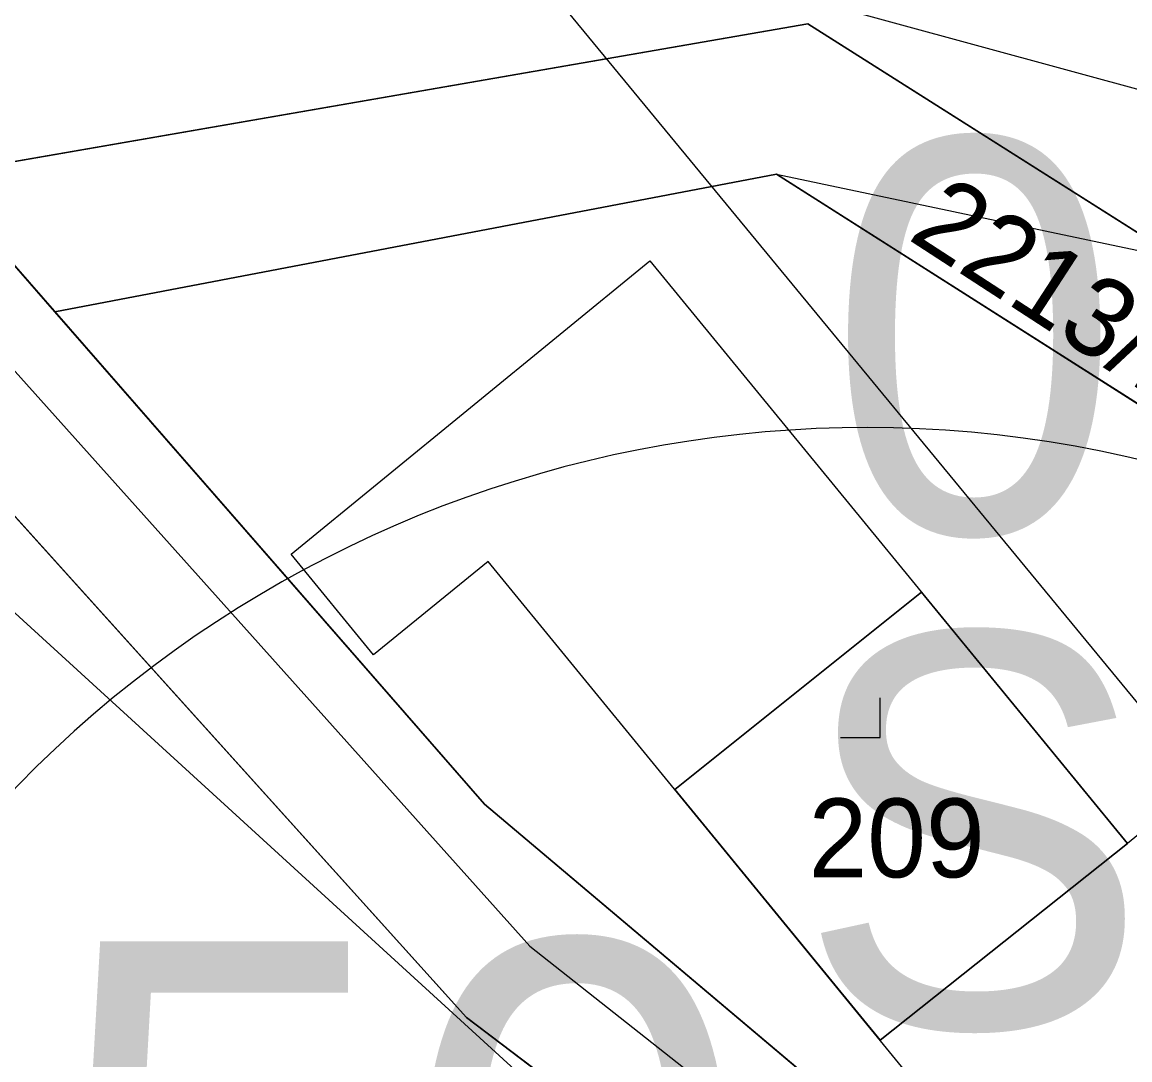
# Model space of a CAD drawing. Extents: x -706130 to -698555, y -971544 to -967260.
# Drawn here: x -703573.25 to -703545.18, y -970427.78 to -970401.47 of the extents above; entities that cross this region are included whole.
import ezdxf

# ---------------------------------------------------------------- set-up
doc = ezdxf.new("R2010")
doc.units = 0
for name, color, linetype in [('_Doplněk budov pro zastavěnost', 7, 'Continuous'), ('Docházková izochrona - VLAK N', 7, 'Continuous'), ('Elektro VN trafostanice popis S', 7, 'Continuous'), ('Hranice intravilán', 7, 'Continuous'), ('KN_Hranice_parcel', 7, 'Continuous'), ('KN_Hranice_parcel_vnitrni_kresba', 7, 'Continuous'), ('KN_Parcelni cisla', 7, 'Continuous'), ('KN_Polygon parcely', 7, 'Continuous'), ('KN_POZEMKY_13_ZASTAVENA PLOCHA', 7, 'Continuous'), ('KN_POZEMKY_14_OSTATNI PLOCHA', 7, 'Continuous'), ('KN_POZEMKY_5_ZAHRADA', 7, 'Continuous'), ('KN_VYUZITI_13_zastavena plocha_zboreniste', 7, 'Continuous'), ('KN_VYUZITI_17_ostatni plocha_ostatni komunikace', 7, 'Continuous'), ('KN_Značky kultur', 7, 'Continuous'), ('Komunikace mistni obsluzne - osy S', 7, 'Continuous'), ('OP ELE VN_VVN_trafostanice', 7, 'Continuous'), ('OP lesa 30 m', 7, 'Continuous'), ('Plochy N_P ŠRAFY', 7, 'Continuous'), ('Plochy smíšené nezastavěného území všeobecné S', 7, 'Continuous'), ('Plochy smíšené obytné venkovské N', 7, 'Continuous'), ('Plochy smíšené obytné venkovské S', 7, 'Continuous'), ('Plochy verejnych prostranstvi - komunikace ostatni S', 7, 'Continuous'), ('Plochy zeleně sídelní ostatní S', 7, 'Continuous'), ('Plochy zmen_ zastavitelne plochy', 7, 'Continuous'), ('Plochy zmen_ zastavitelne plochy_ZAKL', 7, 'Continuous'), ('Regulační bloky v krajině S', 7, 'Continuous'), ('Regulační bloky zastavitelné N', 7, 'Continuous'), ('Regulační bloky zastavěné S', 7, 'Continuous'), ('Regulační bloky_číslo S NEZAPINAT', 7, 'Continuous'), ('Regulační kódy zastavěné S', 7, 'Continuous'), ('Trasy turistické N', 7, 'Continuous'), ('Vodovodní řady - rozváděcí S', 7, 'Continuous'), ('VÝŠKOPIS_vrstevnice hlavní', 7, 'Continuous'), ('Zastavene uzemi N', 7, 'Continuous'), ('Zastavene uzemi plochy N', 7, 'Continuous'), ('Zábory hodnocené - plochy', 7, 'Continuous')]:
    doc.layers.add(name, color=color, linetype=linetype)

msp = doc.modelspace()

# ---------------------------------------------------------------- linework, layer by layer
at = {"layer": '_Doplněk budov pro zastavěnost'}
for p, q in [((-703556.705, -970420.924), (-703550.46, -970415.918)), ((-703550.46, -970415.918), (-703556.705, -970420.924)), ((-703550.46, -970415.918), (-703556.705, -970420.924)), ((-703545.24, -970422.29), (-703550.46, -970415.918)), ((-703545.24, -970422.29), (-703550.46, -970415.918)), ((-703556.705, -970420.924), (-703551.504, -970427.278)), ((-703556.705, -970420.924), (-703551.504, -970427.278)), ((-703551.504, -970427.278), (-703545.24, -970422.29)), ((-703551.504, -970427.278), (-703545.24, -970422.29))]:
    msp.add_line(p, q, dxfattribs=at)
msp.add_lwpolyline([(-703545.24, -970422.29), (-703551.504, -970427.278), (-703556.705, -970420.924)], dxfattribs=at)
at = {"layer": 'Docházková izochrona - VLAK N'}
msp.add_circle((-704165.451, -969778.767), 800, dxfattribs=at)
at = {"layer": 'Hranice intravilán'}
for points in [[(-703429.22, -970520.08), (-703466.65, -970511.21), (-703458.01, -970469.87), (-703455.3, -970456.92), (-703480.87, -970449.81), (-703487.8, -970447.55), (-703528.41, -970421.69), (-703554.13, -970405.32), (-703543.92, -970407.48), (-703506.95, -970413.21), (-703510.55, -970383.21)], [(-703671.68, -970421.04), (-703635.34, -970415.7), (-703598.92, -970415.38), (-703584.57, -970401.94), (-703581.752, -970399.103), (-703575.44, -970405.35), (-703572.42, -970408.81), (-703561.53, -970421.29), (-703561.53, -970421.29), (-703545.45, -970434.87), (-703539.12, -970446.53), (-703530.1, -970456.69), (-703525.04, -970463.09), (-703515.47, -970480.09), (-703510.1, -970487.3), (-703506.19, -970495.76), (-703497.27, -970509.64), (-703493.77, -970514.19), (-703498.59, -970513.76), (-703513.76, -970513.44), (-703532.31, -970511.19), (-703515.55, -970543.43), (-703529.12, -970544), (-703506.01, -970582.94)]]:
    msp.add_lwpolyline(points, dxfattribs=at)
at = {"layer": 'KN_Hranice_parcel'}
msp.add_line((-703572.42, -970408.81), (-703575.44, -970405.35), dxfattribs=at)
for points in [[(-703575.44, -970405.35), (-703553.34, -970401.51), (-703543.92, -970407.48)], [(-703559.69, -970428.44), (-703561.99, -970426.7), (-703581.81, -970404.7)], [(-703528.41, -970421.69), (-703554.13, -970405.32), (-703572.42, -970408.81)], [(-703572.42, -970408.81), (-703561.53, -970421.29), (-703545.45, -970434.87), (-703545.12, -970435.39)]]:
    msp.add_lwpolyline(points, dxfattribs=at)
at = {"layer": 'KN_Hranice_parcel_vnitrni_kresba'}
for p, q in [((-703566.43, -970414.96), (-703557.34, -970407.52)), ((-703557.34, -970407.52), (-703545.24, -970422.29)), ((-703564.34, -970417.51), (-703566.43, -970414.96)), ((-703561.44, -970415.14), (-703564.34, -970417.51)), ((-703544.97, -970435.26), (-703561.44, -970415.14)), ((-703540.56, -970418.46), (-703545.24, -970422.29))]:
    msp.add_line(p, q, dxfattribs=at)
at = {"layer": 'KN_Polygon parcely'}
for points in [[(-703591.04, -970373.06), (-703599.73, -970382.19), (-703593.78, -970387.2), (-703575.44, -970405.35), (-703553.34, -970401.51), (-703543.92, -970407.48), (-703506.95, -970413.21), (-703510.55, -970383.21), (-703519.27, -970381.94), (-703521.21, -970404.7), (-703537.96, -970401.43), (-703565.8, -970381.62), (-703581.16, -970372.23)], [(-703528.41, -970421.69), (-703487.8, -970447.55), (-703480.87, -970449.81), (-703484.02, -970445.4), (-703525.82, -970419.52), (-703543.92, -970407.48), (-703553.34, -970401.51), (-703575.44, -970405.35), (-703572.42, -970408.81), (-703554.13, -970405.32)], [(-703634.18, -970419.42), (-703626.1, -970445.49), (-703603.73, -970443.09), (-703589.12, -970441.34), (-703574.07, -970442.28), (-703566.78, -970436.75), (-703560.58, -970429.48), (-703559.69, -970428.44), (-703561.99, -970426.7), (-703581.81, -970404.7), (-703583.07, -970405.88), (-703597.37, -970419.27)], [(-703537.58, -970429.2), (-703528.41, -970421.69), (-703554.13, -970405.32), (-703572.42, -970408.81), (-703561.53, -970421.29), (-703545.45, -970434.87), (-703545.12, -970435.39), (-703544.97, -970435.26)]]:
    msp.add_lwpolyline(points, close=True, dxfattribs=at)
for points in [[(-703416.95, -970645.24), (-703428.02, -970606.74), (-703428.84, -970604.59), (-703432.78, -970597.04), (-703442.73, -970579.48), (-703443.67, -970577.78), (-703453.97, -970560.23), (-703462.43, -970547.72), (-703470.1, -970537.81), (-703493.77, -970514.19), (-703497.27, -970509.64), (-703506.19, -970495.76), (-703510.1, -970487.3), (-703515.47, -970480.09), (-703525.04, -970463.09), (-703530.1, -970456.69), (-703539.12, -970446.53), (-703545.12, -970435.39), (-703545.45, -970434.87), (-703561.53, -970421.29), (-703572.42, -970408.81), (-703575.44, -970405.35), (-703593.78, -970387.2)], [(-703596.35, -970390.14), (-703584.57, -970401.94), (-703581.81, -970404.7), (-703561.99, -970426.7), (-703559.69, -970428.44), (-703556.14, -970431.12), (-703548.45, -970436.56), (-703542.22, -970449.4), (-703528.15, -970465.22), (-703518.5, -970481.76), (-703513.69, -970488.66), (-703509.89, -970497.16), (-703501.72, -970509.16), (-703498.59, -970513.76), (-703495.19, -970518.75), (-703473.58, -970540.46), (-703466.01, -970550.3), (-703457.52, -970562.14), (-703435.9, -970600.45), (-703433.43, -970606.34), (-703419.9, -970645.98)]]:
    msp.add_lwpolyline(points, dxfattribs=at)
at = {"layer": 'KN_POZEMKY_13_ZASTAVENA PLOCHA'}
for p, q in [((-703572.42, -970408.81), (-703554.13, -970405.32)), ((-703554.13, -970405.32), (-703528.41, -970421.69)), ((-703561.53, -970421.29), (-703572.42, -970408.81)), ((-703545.45, -970434.87), (-703561.53, -970421.29))]:
    msp.add_line(p, q, dxfattribs=at)
at = {"layer": 'KN_POZEMKY_14_OSTATNI PLOCHA'}
for p, q in [((-703575.44, -970405.35), (-703553.34, -970401.51)), ((-703553.34, -970401.51), (-703543.92, -970407.48)), ((-703561.99, -970426.7), (-703581.81, -970404.7)), ((-703572.42, -970408.81), (-703575.44, -970405.35)), ((-703575.44, -970405.35), (-703572.42, -970408.81)), ((-703554.13, -970405.32), (-703572.42, -970408.81)), ((-703528.41, -970421.69), (-703554.13, -970405.32)), ((-703572.42, -970408.81), (-703561.53, -970421.29)), ((-703561.53, -970421.29), (-703545.45, -970434.87)), ((-703559.69, -970428.44), (-703561.99, -970426.7))]:
    msp.add_line(p, q, dxfattribs=at)
at = {"layer": 'KN_POZEMKY_5_ZAHRADA'}
for p, q in [((-703553.34, -970401.51), (-703575.44, -970405.35)), ((-703543.92, -970407.48), (-703553.34, -970401.51)), ((-703581.81, -970404.7), (-703561.99, -970426.7)), ((-703561.99, -970426.7), (-703559.69, -970428.44))]:
    msp.add_line(p, q, dxfattribs=at)
at = {"layer": 'KN_VYUZITI_13_zastavena plocha_zboreniste'}
for p, q in [((-703572.42, -970408.81), (-703554.13, -970405.32)), ((-703554.13, -970405.32), (-703528.41, -970421.69)), ((-703561.53, -970421.29), (-703572.42, -970408.81)), ((-703545.45, -970434.87), (-703561.53, -970421.29))]:
    msp.add_line(p, q, dxfattribs=at)
at = {"layer": 'KN_VYUZITI_17_ostatni plocha_ostatni komunikace'}
for p, q in [((-703575.44, -970405.35), (-703553.34, -970401.51)), ((-703553.34, -970401.51), (-703543.92, -970407.48)), ((-703561.99, -970426.7), (-703581.81, -970404.7)), ((-703572.42, -970408.81), (-703575.44, -970405.35)), ((-703575.44, -970405.35), (-703572.42, -970408.81)), ((-703554.13, -970405.32), (-703572.42, -970408.81)), ((-703528.41, -970421.69), (-703554.13, -970405.32)), ((-703572.42, -970408.81), (-703561.53, -970421.29)), ((-703561.53, -970421.29), (-703545.45, -970434.87)), ((-703559.69, -970428.44), (-703561.99, -970426.7))]:
    msp.add_line(p, q, dxfattribs=at)
at = {"layer": 'KN_Značky kultur'}
for p, q in [((-703551.51, -970419.6), (-703551.51, -970418.6)), ((-703552.511, -970419.6), (-703551.51, -970419.6))]:
    msp.add_line(p, q, dxfattribs=at)
at = {"layer": 'Komunikace mistni obsluzne - osy S'}
msp.add_lwpolyline([(-703799.428, -970313.344), (-703772.67, -970319.119), (-703743.027, -970323.757), (-703708.137, -970333.12), (-703680.068, -970339.508), (-703649.725, -970350.621), (-703637.833, -970358.584), (-703617.917, -970371.863), (-703601.041, -970383.676), (-703594.395, -970389.101), (-703577.781, -970405.465), (-703560.38, -970424.891), (-703546.214, -970436.092), (-703539.83, -970448.867), (-703526.801, -970463.743), (-703512.023, -970487.895), (-703508.088, -970496.558), (-703493.66, -970517.034), (-703472.761, -970538.298), (-703457.371, -970558.511), (-703445.042, -970579.512), (-703433.936, -970599.551), (-703430.788, -970606.026), (-703418.218, -970645.464)], dxfattribs=at)
at = {"layer": 'OP ELE VN_VVN_trafostanice'}
msp.add_arc((-703551.858, -970441.752), 30, 70.8174, 31.8747, dxfattribs=at)
at = {"layer": 'OP lesa 30 m'}
msp.add_line((-703558.49, -970399.478), (-703544.04, -970403.428), dxfattribs=at)
at = {"layer": 'Plochy N_P ŠRAFY'}
msp.add_lwpolyline([(-703575.44, -970405.35), (-703553.34, -970401.51), (-703543.92, -970407.48)], dxfattribs=at)
at = {"layer": 'Plochy smíšené nezastavěného území všeobecné S'}
for p, q in [((-703561.99, -970426.7), (-703581.81, -970404.7)), ((-703559.69, -970428.44), (-703561.99, -970426.7))]:
    msp.add_line(p, q, dxfattribs=at)
at = {"layer": 'Plochy smíšené obytné venkovské N'}
msp.add_lwpolyline([(-703575.44, -970405.35), (-703553.34, -970401.51), (-703543.92, -970407.48)], dxfattribs=at)
at = {"layer": 'Plochy smíšené obytné venkovské S'}
for points in [[(-703528.41, -970421.69), (-703554.13, -970405.32), (-703572.42, -970408.81)], [(-703572.42, -970408.81), (-703561.53, -970421.29), (-703545.45, -970434.87), (-703545.12, -970435.39)]]:
    msp.add_lwpolyline(points, dxfattribs=at)
at = {"layer": 'Plochy verejnych prostranstvi - komunikace ostatni S'}
for points in [[(-703636.11, -970363.08), (-703623.01, -970370.91), (-703622.48, -970371.21), (-703611.55, -970379.16), (-703596.35, -970390.14), (-703584.57, -970401.94), (-703581.81, -970404.7), (-703561.99, -970426.7), (-703559.69, -970428.44), (-703556.14, -970431.12), (-703548.45, -970436.56), (-703542.22, -970449.4), (-703528.15, -970465.22), (-703518.5, -970481.76), (-703513.69, -970488.66), (-703509.89, -970497.16), (-703501.72, -970509.16), (-703498.59, -970513.76), (-703495.19, -970518.75), (-703473.58, -970540.46), (-703466.01, -970550.3), (-703457.52, -970562.14), (-703435.9, -970600.45)], [(-703416.95, -970645.24), (-703428.02, -970606.74), (-703428.84, -970604.59), (-703432.78, -970597.04), (-703442.73, -970579.48), (-703443.67, -970577.78), (-703453.97, -970560.23), (-703462.43, -970547.72), (-703470.1, -970537.81), (-703493.77, -970514.19), (-703497.27, -970509.64), (-703506.19, -970495.76), (-703510.1, -970487.3), (-703515.47, -970480.09), (-703525.04, -970463.09), (-703530.1, -970456.69), (-703539.12, -970446.53), (-703545.12, -970435.39), (-703545.45, -970434.87), (-703561.53, -970421.29), (-703572.42, -970408.81), (-703575.44, -970405.35), (-703593.78, -970387.2)]]:
    msp.add_lwpolyline(points, dxfattribs=at)
at = {"layer": 'Plochy zeleně sídelní ostatní S'}
for p, q in [((-703553.34, -970401.51), (-703575.44, -970405.35)), ((-703543.92, -970407.48), (-703553.34, -970401.51)), ((-703575.44, -970405.35), (-703572.42, -970408.81)), ((-703572.42, -970408.81), (-703554.13, -970405.32)), ((-703554.13, -970405.32), (-703528.41, -970421.69))]:
    msp.add_line(p, q, dxfattribs=at)
at = {"layer": 'Plochy zmen_ zastavitelne plochy'}
msp.add_lwpolyline([(-703599.73, -970382.19), (-703593.78, -970387.2), (-703575.44, -970405.35), (-703553.34, -970401.51), (-703543.92, -970407.48), (-703506.95, -970413.21), (-703510.55, -970383.21), (-703519.27, -970381.94), (-703521.21, -970404.7), (-703537.96, -970401.43), (-703565.8, -970381.62), (-703581.16, -970372.23), (-703591.04, -970373.06), (-703605.17, -970378.02)], close=True, dxfattribs=at)
at = {"layer": 'Plochy zmen_ zastavitelne plochy_ZAKL'}
msp.add_lwpolyline([(-703599.73, -970382.19), (-703593.78, -970387.2), (-703575.44, -970405.35), (-703553.34, -970401.51), (-703543.92, -970407.48), (-703506.95, -970413.21), (-703510.55, -970383.21), (-703519.27, -970381.94), (-703521.21, -970404.7), (-703537.96, -970401.43), (-703565.8, -970381.62), (-703581.16, -970372.23), (-703591.04, -970373.06), (-703605.17, -970378.02)], close=True, dxfattribs=at)
at = {"layer": 'Regulační bloky v krajině S'}
for p, q in [((-703553.34, -970401.51), (-703575.44, -970405.35)), ((-703543.92, -970407.48), (-703553.34, -970401.51)), ((-703561.99, -970426.7), (-703581.81, -970404.7)), ((-703575.44, -970405.35), (-703572.42, -970408.81)), ((-703572.42, -970408.81), (-703554.13, -970405.32)), ((-703554.13, -970405.32), (-703528.41, -970421.69)), ((-703559.69, -970428.44), (-703561.99, -970426.7))]:
    msp.add_line(p, q, dxfattribs=at)
at = {"layer": 'Regulační bloky zastavitelné N'}
msp.add_lwpolyline([(-703599.73, -970382.19), (-703593.78, -970387.2), (-703575.44, -970405.35), (-703553.34, -970401.51), (-703543.92, -970407.48), (-703506.95, -970413.21), (-703510.55, -970383.21), (-703519.27, -970381.94), (-703521.21, -970404.7), (-703537.96, -970401.43), (-703565.8, -970381.62), (-703581.16, -970372.23), (-703591.04, -970373.06), (-703605.17, -970378.02)], close=True, dxfattribs=at)
at = {"layer": 'Regulační bloky zastavěné S'}
for points in [[(-703636.11, -970363.08), (-703623.01, -970370.91), (-703622.48, -970371.21), (-703611.55, -970379.16), (-703596.35, -970390.14), (-703584.57, -970401.94), (-703581.81, -970404.7), (-703561.99, -970426.7), (-703559.69, -970428.44), (-703556.14, -970431.12), (-703548.45, -970436.56), (-703542.22, -970449.4), (-703528.15, -970465.22), (-703518.5, -970481.76), (-703513.69, -970488.66), (-703509.89, -970497.16), (-703501.72, -970509.16), (-703498.59, -970513.76), (-703495.19, -970518.75), (-703473.58, -970540.46), (-703466.01, -970550.3), (-703457.52, -970562.14), (-703435.9, -970600.45)], [(-703432.78, -970597.04), (-703442.73, -970579.48), (-703443.67, -970577.78), (-703453.97, -970560.23), (-703462.43, -970547.72), (-703470.1, -970537.81), (-703493.77, -970514.19), (-703497.27, -970509.64), (-703506.19, -970495.76), (-703510.1, -970487.3), (-703515.47, -970480.09), (-703525.04, -970463.09), (-703530.1, -970456.69), (-703539.12, -970446.53), (-703545.12, -970435.39), (-703545.45, -970434.87), (-703561.53, -970421.29), (-703572.42, -970408.81), (-703575.44, -970405.35), (-703593.78, -970387.2)], [(-703528.41, -970421.69), (-703554.13, -970405.32), (-703572.42, -970408.81)], [(-703572.42, -970408.81), (-703561.53, -970421.29), (-703545.45, -970434.87), (-703545.12, -970435.39)]]:
    msp.add_lwpolyline(points, dxfattribs=at)
at = {"layer": 'Trasy turistické N'}
msp.add_lwpolyline([(-703639.36, -970354.95), (-703605.17, -970378.02), (-703599.73, -970382.19), (-703593.78, -970387.2), (-703575.44, -970405.35), (-703561.53, -970421.29), (-703545.45, -970434.87), (-703539.12, -970446.53), (-703530.1, -970456.69), (-703525.04, -970463.09), (-703515.47, -970480.09), (-703510.1, -970487.3), (-703506.19, -970495.76), (-703497.27, -970509.64), (-703493.77, -970514.19), (-703470.1, -970537.81), (-703462.43, -970547.72), (-703453.97, -970560.23), (-703443.67, -970577.78), (-703432.78, -970597.04), (-703428.84, -970604.59), (-703428.02, -970606.74), (-703416.95, -970645.24)], dxfattribs=at)
at = {"layer": 'Vodovodní řady - rozváděcí S'}
msp.add_lwpolyline([(-703414.392, -970657.693), (-703429.867, -970607.822), (-703442.266, -970580.55), (-703453.418, -970563.041), (-703463.4, -970548.877), (-703475.5, -970533.543), (-703488.102, -970519.658), (-703499.868, -970504.849), (-703513.523, -970483.871), (-703531.459, -970457.7), (-703535.385, -970452.279), (-703550.662, -970437.263), (-703601.286, -970390.979), (-703638.654, -970361.134), (-703658.242, -970351.978), (-703680.412, -970345.708), (-703705.115, -970338.641), (-703778.014, -970321.904)], dxfattribs=at)
at = {"layer": 'VÝŠKOPIS_vrstevnice hlavní'}
msp.add_lwpolyline([(-703650.73, -970331.726), (-703611.924, -970355.553), (-703596.23, -970366.966), (-703580.251, -970379.949), (-703563.416, -970396.356), (-703543.442, -970420.611), (-703533.597, -970434.307), (-703519.758, -970457.134), (-703511.626, -970475.396), (-703506.776, -970491.375), (-703507.061, -970495.941), (-703510.057, -970499.793), (-703513.196, -970500.22), (-703519.188, -970498.508), (-703527.177, -970492.659), (-703553.144, -970470.831), (-703581.107, -970451.57), (-703593.091, -970444.864), (-703601.081, -970441.155), (-703621.055, -970434.021), (-703633.61, -970431.739), (-703649.018, -970431.739)], dxfattribs=at)
at = {"layer": 'Zastavene uzemi N'}
msp.add_lwpolyline([(-703671.68, -970421.04), (-703635.34, -970415.7), (-703634.18, -970419.42), (-703597.37, -970419.27), (-703581.81, -970404.7), (-703561.99, -970426.7), (-703559.69, -970428.44), (-703556.14, -970431.12), (-703548.45, -970436.56), (-703542.22, -970449.4), (-703528.15, -970465.22), (-703518.5, -970481.76), (-703513.69, -970488.66), (-703509.89, -970497.16), (-703501.72, -970509.16), (-703498.59, -970513.76), (-703513.76, -970513.44), (-703532.31, -970511.19), (-703537.56, -970510.55), (-703529.12, -970544), (-703506.01, -970582.94), (-703496.74, -970590.39), (-703433.43, -970606.34), (-703419.9, -970645.98)], dxfattribs=at)
at = {"layer": 'Zastavene uzemi plochy N'}
msp.add_lwpolyline([(-703671.68, -970421.04), (-703635.34, -970415.7), (-703634.18, -970419.42), (-703597.37, -970419.27), (-703581.81, -970404.7), (-703561.99, -970426.7), (-703559.69, -970428.44), (-703556.14, -970431.12), (-703548.45, -970436.56), (-703542.22, -970449.4), (-703528.15, -970465.22), (-703518.5, -970481.76), (-703513.69, -970488.66), (-703509.89, -970497.16), (-703501.72, -970509.16), (-703498.59, -970513.76), (-703513.76, -970513.44), (-703532.31, -970511.19), (-703537.56, -970510.55), (-703529.12, -970544), (-703506.01, -970582.94), (-703496.74, -970590.39), (-703433.43, -970606.34), (-703419.9, -970645.98)], dxfattribs=at)
at = {"layer": 'Zábory hodnocené - plochy'}
msp.add_lwpolyline([(-703599.73, -970382.19), (-703593.78, -970387.2), (-703575.44, -970405.35), (-703553.34, -970401.51), (-703543.92, -970407.48), (-703506.95, -970413.21), (-703510.55, -970383.21), (-703519.27, -970381.94), (-703521.21, -970404.7), (-703537.96, -970401.43), (-703565.8, -970381.62), (-703581.16, -970372.23), (-703591.04, -970373.06), (-703605.17, -970378.02)], close=True, dxfattribs=at)

# ---------------------------------------------------------------- texts
at = {"layer": 'Elektro VN trafostanice popis S'}
msp.add_text('T5250', height=12, dxfattribs=at).set_placement((-703600.251, -970436.768))
at = {"layer": 'KN_Parcelni cisla'}
msp.add_text('2213/1', height=2, rotation=327, dxfattribs=at).set_placement((-703550.842, -970406.952))
msp.add_text('209', height=2, dxfattribs=at).set_placement((-703553.32, -970423.15))
at = {"layer": 'Regulační bloky_číslo S NEZAPINAT'}
msp.add_text('010', height=10, dxfattribs=at).set_placement((-703552.842, -970414.422))
at = {"layer": 'Regulační kódy zastavěné S'}
msp.add_text('SV1.15.70', height=10, dxfattribs=at).set_placement((-703553.612, -970426.958))

doc.saveas('drawing.dxf')
